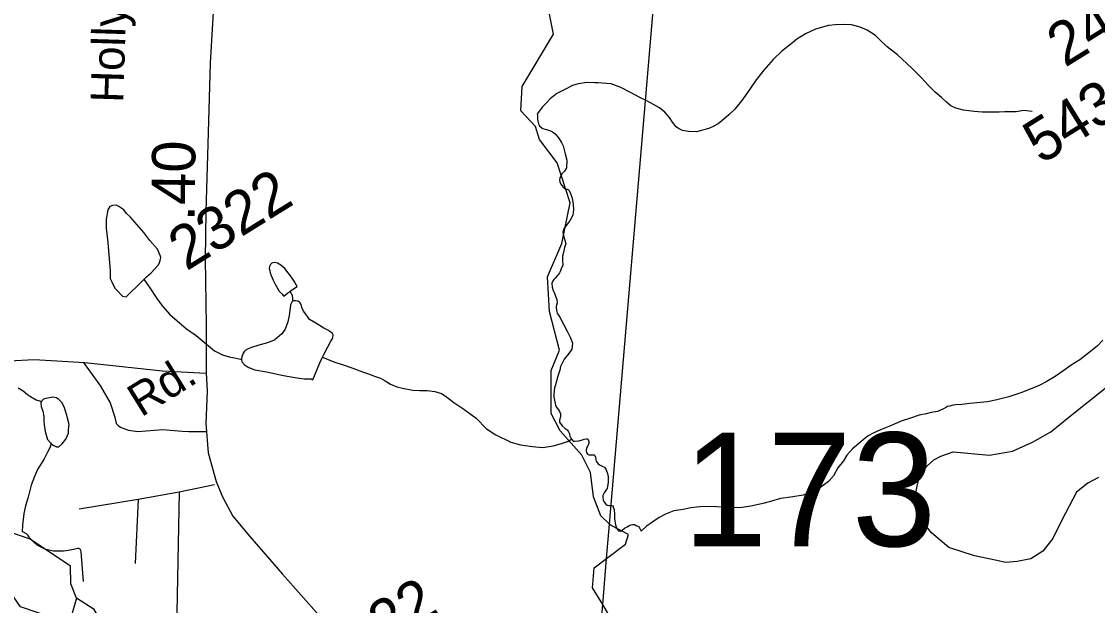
# Model space of a CAD drawing. Extents: x 2001466 to 31450019, y -30647475 to 847247.
# Drawn here: x 2167496 to 2173713, y 761240 to 764612 of the extents above; entities that cross this region are included whole.
import ezdxf

# ---------------------------------------------------------------- set-up
doc = ezdxf.new("R2010")
doc.units = 0
for name, color, linetype in [('Exist Hydrographic Creek Single Shore', 7, 'Continuous'), ('Exist Hydrographic Misc Water Feature', 7, 'Continuous'), ('Exist Road Non-System Type 51', 7, 'Continuous'), ('Exist Road Non-System Type 51 Label', 7, 'Continuous'), ('Exist Road Secondary Mileage Hundredths English Label', 7, 'Continuous'), ('Exist Road Secondary Structure Standard Bridge Number Label', 7, 'Continuous'), ('Exist Road Secondary Type 51 Attributed', 7, 'Continuous'), ('Exist Road Secondary Type 51 Label', 7, 'Continuous'), ('Exist Road Secondary Type 51 Number Label', 7, 'Continuous'), ('Exist Utilities Electrical Transmission Line', 7, 'Continuous')]:
    doc.layers.add(name, color=color, linetype=linetype)

msp = doc.modelspace()

# ---------------------------------------------------------------- linework, layer by layer
at = {"layer": 'Exist Hydrographic Creek Single Shore'}
for points in [[(2170894.2, 761709.6), (2170844.2, 761757.9), (2170802.1, 761867), (2170784.1, 762008.5), (2170734.1, 762107.9), (2170608.2, 762248.3), (2170557.1, 762347.7), (2170556.1, 762597), (2170605.1, 762714.1), (2170546.2, 762938.4), (2170536.2, 763138.7), (2170619.2, 763330.6), (2170667.2, 763565.8), (2170591.1, 763797), (2170490.2, 763930.3), (2170465.2, 764006.2), (2170381.2, 764096.5), (2170389.2, 764237.4), (2170570.2, 764538.8), (2170510.1, 764838.6)], [(2170877.3, 761511.8), (2170987.1, 761594.2), (2171003.1, 761649.7), (2170903.2, 761700.9), (2170894.2, 761709.6)], [(2170854.6, 761245.2), (2170796.2, 761342.2), (2170804.2, 761456.9), (2170877.3, 761511.8)], [(2171016.2, 760826), (2170991.2, 760842.9), (2170906.1, 761159.6), (2170854.6, 761245.2)]]:
    msp.add_lwpolyline(points, dxfattribs=at)
at = {"layer": 'Exist Hydrographic Misc Water Feature'}
for points in [[(2173336.4, 764091.7), (2173302.5, 764097.2), (2173282.6, 764097.4), (2173266.4, 764095), (2173244.1, 764091), (2173220.3, 764091), (2173178.7, 764090.8), (2173144.6, 764088.2), (2173096.7, 764088.2), (2173046.4, 764088), (2173000.3, 764091.8), (2172938.6, 764101.1), (2172894.3, 764111.1), (2172866.4, 764125), (2172840.3, 764146.8), (2172811.8, 764172.6), (2172776, 764204.4), (2172739.9, 764239.9), (2172695.6, 764288), (2172641, 764343.6), (2172557.2, 764419.2), (2172498.7, 764466.6), (2172456.1, 764506.7), (2172430.2, 764532.1), (2172382.1, 764562.1), (2172341.7, 764580), (2172291.6, 764593.6), (2172252.1, 764595.1), (2172199.8, 764592.9), (2172160, 764588.8), (2172083.9, 764568.2), (2172026.1, 764540.1), (2171976.5, 764509.8), (2171950.6, 764489.4), (2171888.9, 764441.1), (2171839.3, 764393.1), (2171785.6, 764330.6), (2171741.9, 764274.7), (2171707.8, 764226.3), (2171664.4, 764164), (2171618.9, 764105.9), (2171583, 764073.6), (2171555.3, 764047.4), (2171521.5, 764021.2), (2171493.4, 764005.2), (2171467.5, 763994.9), (2171395.6, 763974.5), (2171349.6, 763976.2), (2171315.8, 763982.2), (2171291.8, 763993.9), (2171279.9, 764003.8), (2171257.3, 764030), (2171241.1, 764057.5), (2171212.8, 764089.4), (2171182.9, 764113.4), (2171148.9, 764133.2), (2171108.7, 764155), (2171068.7, 764172.9), (2171018.5, 764200.4), (2170958.4, 764230.1), (2170904.2, 764251.7), (2170826.1, 764257.4), (2170808.3, 764257.3), (2170764.4, 764259.1), (2170712.3, 764252.7), (2170680.3, 764242.5), (2170642.6, 764224.3), (2170588.5, 764195.9), (2170550.7, 764166), (2170525.3, 764137.8), (2170506.9, 764119.5), (2170489.2, 764095.4), (2170475.7, 764079.6)], [(2170475.7, 764079.6), (2170477.1, 764073.3), (2170477.9, 764049.6), (2170479.8, 764037.6), (2170483.9, 764021.6), (2170489.4, 764009.7), (2170504.2, 763995.8), (2170513.8, 763991.9), (2170529.6, 763987.8), (2170552.2, 763980), (2170563.9, 763974.1), (2170580.1, 763964), (2170598.1, 763940.1), (2170615.9, 763914.4), (2170626.2, 763894.5), (2170638.5, 763848.4), (2170646.7, 763810.7), (2170644.9, 763766.4), (2170633, 763748.3), (2170619.2, 763732.5), (2170613.3, 763722.5), (2170607.1, 763708.4), (2170605.5, 763698.1), (2170607.7, 763686.4), (2170613.5, 763672.6), (2170619.4, 763662.3), (2170625.8, 763656.5), (2170635.4, 763648.5), (2170649.6, 763644.4), (2170655.9, 763640.6), (2170659.8, 763636.7), (2170667.8, 763618.5), (2170678.1, 763592.6), (2170684, 763554.8), (2170686.3, 763524.8), (2170682.6, 763492.9), (2170666.6, 763464.9), (2170654.9, 763448.8), (2170644.9, 763436.6), (2170638.7, 763428.5), (2170629.3, 763414.6), (2170623.3, 763396.4), (2170628.9, 763374.5), (2170635.6, 763350.4), (2170641.8, 763328.7), (2170633.8, 763306.4), (2170627.8, 763278.5), (2170622.1, 763256.7), (2170622.3, 763234.7), (2170624.1, 763202.4), (2170616.1, 763190.6), (2170610.6, 763172.4), (2170604.3, 763160.4), (2170592.6, 763146.3), (2170580.7, 763130.3), (2170572.5, 763122.2), (2170564.9, 763110.4), (2170561.2, 763100.4), (2170563, 763078.2), (2170569, 763058.2), (2170575.1, 763044.3), (2170581.1, 763026.3), (2170589.3, 763006.4), (2170591.3, 762988.3), (2170587.9, 762974.2), (2170585.8, 762964.4), (2170587.6, 762942.6), (2170592.2, 762928.6), (2170605.9, 762904.5), (2170628.2, 762864.7), (2170648.3, 762824.7), (2170668.4, 762784.8), (2170680.9, 762754.9), (2170677, 762721), (2170659, 762694.9), (2170631.1, 762662.6), (2170611.4, 762620.6), (2170607.7, 762598.8), (2170595.6, 762564.6), (2170582.3, 762514.6), (2170576.2, 762496.5), (2170572.5, 762460.5), (2170572.7, 762444.3), (2170580.9, 762396.4), (2170585.2, 762386.4), (2170599.1, 762370.5), (2170605.1, 762360.7), (2170611.2, 762346.8), (2170611.2, 762328.5), (2170605.3, 762310.7), (2170605.3, 762298.6), (2170619.4, 762276.6), (2170637.7, 762262.9), (2170649.6, 762255), (2170657.8, 762243.2), (2170661.7, 762230.8), (2170665.4, 762215.2), (2170667.6, 762211.2), (2170669.7, 762205.3), (2170674.2, 762201)], [(2168203.3, 763123), (2168217.7, 763137.1), (2168245.1, 763161.3), (2168265.4, 763181.4), (2168287.2, 763207.3), (2168292.9, 763221.4), (2168297, 763231.3), (2168300.5, 763249.5), (2168296.6, 763261.4), (2168282.7, 763297.2), (2168238.2, 763346.9), (2168202.1, 763393), (2168163.7, 763438.5), (2168123.3, 763484.4), (2168103.2, 763504.4), (2168087, 763524.4), (2168059.4, 763543.9), (2168043.2, 763552), (2168021.2, 763549.7), (2168007.1, 763543.7), (2167995.6, 763525.6), (2167985.5, 763471.5), (2167985.9, 763419.6), (2167994.4, 763335.5), (2168003, 763241.7), (2168007.3, 763197.7), (2168009.3, 763171.8), (2168009.1, 763128), (2168017.7, 763108), (2168036, 763072.1), (2168049.9, 763056.1), (2168071.7, 763034.2), (2168080.3, 763026.4), (2168100, 763022.6), (2168189.6, 763108.9), (2168203.3, 763123)], [(2169045.7, 763053.7), (2169061.4, 763063.9), (2169089.3, 763081.9), (2169081.1, 763095.7), (2169071.1, 763111.9), (2169057.1, 763135.9), (2169036.8, 763161.7), (2169016.9, 763185.3), (2168994.4, 763205.4), (2168976.3, 763217.4), (2168958.7, 763221.3), (2168942.9, 763217.2), (2168934.7, 763209.1), (2168928.8, 763197), (2168926.9, 763185.2), (2168930.8, 763172.8), (2168933.1, 763161.2), (2168939.2, 763145.2), (2168951.1, 763119.1), (2168961.2, 763095.2), (2168985.6, 763055.4), (2168999.9, 763039.5), (2169011.6, 763025.5), (2169035.8, 763045.4), (2169045.7, 763053.7)], [(2168203.3, 763123), (2168211.5, 763112.8), (2168238, 763075.2), (2168278.1, 763013.5), (2168310.5, 762967.6), (2168352.8, 762919.9), (2168396.5, 762884.1), (2168448.7, 762838.4), (2168505.1, 762798.7), (2168611.4, 762709.6), (2168657.9, 762687.5), (2168695.8, 762675.7), (2168726, 762670), (2168762.1, 762662.1), (2168768, 762662.4)], [(2169045.7, 763053.7), (2169051.6, 763045.9), (2169055.7, 763037.9), (2169059.8, 763033.7), (2169059.4, 763029.7), (2169059.8, 763026), (2169061.9, 763017.9), (2169061.6, 763009.8), (2169061.6, 762999.7)], [(2169061.6, 762999.7), (2169050.2, 762975.9), (2169047.9, 762957.9), (2169042.4, 762913.8), (2169034.6, 762877.6), (2169019.2, 762835.8), (2169000.7, 762807.7), (2168959.1, 762773.4), (2168933.1, 762763.2), (2168903.3, 762753), (2168867.7, 762742.6), (2168825.2, 762730.4), (2168805.1, 762722.5), (2168787.9, 762712.5), (2168783.8, 762708.3), (2168777.4, 762696.2), (2168769.9, 762676.3), (2168768, 762662.4)], [(2169235.7, 762674.8), (2169241.7, 762684.9), (2169267.1, 762733), (2169283.1, 762767), (2169291.1, 762777.2), (2169295, 762787.2), (2169296.6, 762803.1), (2169292.9, 762811), (2169282.7, 762819), (2169266.7, 762829.2), (2169242.7, 762840.9), (2169226.9, 762850.6), (2169196.6, 762870.6), (2169160.3, 762892.3), (2169144.3, 762914.2), (2169126.2, 762940.1), (2169116.4, 762960.2), (2169112.1, 762978.3), (2169106.1, 762988.1), (2169101.6, 762992), (2169092, 762997.9), (2169079.9, 762999.8), (2169061.6, 762999.7)], [(2173743.6, 762772.2), (2173712, 762738), (2173656, 762693.7), (2173612.2, 762659.4), (2173562.1, 762627.2), (2173512.7, 762592.9), (2173469, 762562.6), (2173417.4, 762530.6), (2173377, 762510.4), (2173325.1, 762489.8), (2173271.2, 762467.5), (2173201.6, 762445.2), (2173123.9, 762424.9), (2173077.8, 762416.5), (2172975.9, 762405.9), (2172929.8, 762399.9), (2172895.9, 762397.7), (2172880.1, 762397.6), (2172858.2, 762391.2), (2172846.1, 762389.4), (2172840.1, 762385), (2172819.8, 762373.1), (2172788.1, 762360.8), (2172752.4, 762354.9), (2172724.1, 762346.6), (2172682.5, 762338.3), (2172632.6, 762322.3), (2172578.5, 762303.7), (2172516.8, 762277.3), (2172459.2, 762255.2), (2172416.9, 762234.8), (2172388.8, 762218.8), (2172359.3, 762196.5), (2172345.4, 762184.4), (2172297.4, 762144.2), (2172265.8, 762108), (2172246.1, 762076.1), (2172213.9, 762033.9), (2172188.9, 761987.8), (2172158.3, 761955.5), (2172090.9, 761905.2), (2172013.2, 761876.8), (2171941.2, 761866.2), (2171881.3, 761858.3), (2171823.5, 761839.8), (2171771.6, 761827.3), (2171711.3, 761812.9), (2171645.9, 761804.6), (2171557.5, 761808.2), (2171513.7, 761810), (2171434.1, 761811.4), (2171396, 761807.4), (2171363.8, 761803), (2171320.1, 761795), (2171291.6, 761790.8), (2171266, 761786.6), (2171218.2, 761768.2), (2171180, 761748), (2171150.3, 761727.8), (2171130.6, 761713.7), (2171108.3, 761697.6), (2171076.9, 761669.5)], [(2168768, 762662.4), (2168770.1, 762646.3), (2168784.4, 762630.3), (2168810.3, 762614.6), (2168843.9, 762600.6), (2168912.2, 762589.1), (2169010.2, 762567.7), (2169076.2, 762556.1), (2169128.5, 762548.3), (2169170.1, 762548.5), (2169180.2, 762542.5), (2169219.9, 762640.7), (2169235.7, 762674.8)], [(2169235.7, 762674.8), (2169301.8, 762647.4), (2169349.7, 762631.6), (2169409.8, 762610), (2169466, 762590.1), (2169500.3, 762578.4), (2169536.1, 762564.5), (2169570.4, 762552.8), (2169596.6, 762536.7), (2169628.6, 762517.2), (2169664.1, 762503.3), (2169698.5, 762495.7), (2169756.6, 762483.7), (2169796.6, 762482.1), (2169840.8, 762482.3), (2169884.9, 762476.5), (2169922.5, 762464.7), (2169944.8, 762450.8), (2169994.6, 762411.2), (2170051.2, 762373.4), (2170123.4, 762321.9), (2170183.7, 762260.1), (2170237.8, 762224.7), (2170324.4, 762183.3), (2170379.9, 762167.6), (2170448, 762158.1), (2170508.3, 762152.2), (2170568.2, 762162.6), (2170615.7, 762174.9), (2170651.8, 762186.9), (2170674.2, 762201)], [(2167477, 762496.9), (2167505.5, 762479.3), (2167531.1, 762457.5), (2167547.3, 762447.4), (2167581.4, 762427.6), (2167599.6, 762421.6), (2167611.7, 762417.7)], [(2167666.7, 762174.1), (2167683.1, 762164.4), (2167697.4, 762156.6), (2167711, 762156.5), (2167730.7, 762172.6), (2167753.2, 762200.8), (2167766.9, 762234.9), (2167768.6, 762256.9), (2167770.6, 762284.6), (2167762.2, 762320.8), (2167757.9, 762338.5), (2167741.7, 762386.8), (2167729.8, 762412.5), (2167711.6, 762430.2), (2167699.3, 762438.2), (2167677.3, 762442.3), (2167657.5, 762440), (2167637.2, 762435.8), (2167623.8, 762431.7), (2167613.6, 762421.9), (2167611.7, 762417.7)], [(2167611.7, 762417.7), (2167607.4, 762407.8), (2167609.7, 762389.7), (2167619.7, 762361.8), (2167624.2, 762331.9), (2167626.1, 762300), (2167628.3, 762270), (2167632.4, 762243.9), (2167647, 762198.2), (2167663.2, 762178.3), (2167666.7, 762174.1)], [(2167666.7, 762174.1), (2167658.9, 762150.2), (2167647.2, 762126), (2167627.5, 762086), (2167607.4, 762055.7), (2167588.1, 762025.8), (2167572.1, 761985.6), (2167552.5, 761933.9), (2167534.6, 761865.5), (2167518.6, 761815.7), (2167509.2, 761771.6), (2167501.6, 761703.4), (2167500, 761665.5)], [(2170674.2, 762201), (2170677.7, 762197.2), (2170684, 762189.3), (2170687.9, 762189.2), (2170693.9, 762189.1), (2170715.8, 762191.4), (2170738.2, 762197.4), (2170747.8, 762199.6), (2170761.7, 762201.5), (2170766, 762201.7), (2170769.9, 762197.8), (2170773.8, 762187.5), (2170773.8, 762177.8), (2170768.3, 762161.6), (2170760.1, 762147.8), (2170758, 762135.6), (2170758, 762131.5), (2170760.1, 762123.4), (2170766.7, 762113.5), (2170770.6, 762111.7), (2170776.1, 762109.7), (2170792.3, 762109.7), (2170798.2, 762110), (2170804.2, 762109.9), (2170808.7, 762106), (2170812.6, 762096.1), (2170814.4, 762082), (2170816.5, 762074), (2170822.4, 762066.2), (2170828.8, 762057.9), (2170836.8, 762052.2), (2170854.6, 762042.2), (2170864.7, 762038.3), (2170868.8, 762032.4), (2170874.5, 762024.2), (2170882.7, 762002.3), (2170886.6, 761982.2), (2170885.2, 761952.5), (2170879.6, 761916.4), (2170875.3, 761908.5), (2170863.2, 761890.4), (2170855.4, 761874.2), (2170855.4, 761866.5), (2170857.5, 761848.3), (2170863.9, 761834.4), (2170871.8, 761824.2), (2170879.8, 761818.6), (2170891.7, 761816.4), (2170901.6, 761816.5), (2170907.9, 761816.7), (2170914.1, 761814.6), (2170915.9, 761808.6), (2170920, 761794.6), (2170922.3, 761766.7), (2170922.5, 761742.8), (2170924.3, 761728.7), (2170928.6, 761706.5), (2170934.6, 761688.6), (2170940.7, 761678.7), (2170946.7, 761670.9), (2170954.7, 761668.9), (2170960.6, 761670.9), (2170966.4, 761674.9), (2170980.7, 761686.9), (2170994.9, 761694.9), (2171010.7, 761703.1), (2171026.7, 761707.1), (2171038.6, 761707.4), (2171048.6, 761701.4), (2171060.7, 761695.5), (2171066.6, 761689.3), (2171076.9, 761669.5)], [(2167814.1, 761282.1), (2167781.1, 761364.7), (2167780.1, 761466.4), (2167546.1, 761622.2), (2167429.2, 761664), (2167270.1, 761837.8), (2167203.3, 761862.1), (2167120.2, 761863.8)], [(2167853.7, 761377.6), (2167840.4, 761549.5), (2167838.1, 761557.6), (2167834.4, 761565.5), (2167828.3, 761569.2), (2167820.7, 761569.2), (2167796.7, 761563.1), (2167766.3, 761557.1), (2167738.4, 761552.8), (2167680.4, 761554.3), (2167636.1, 761564.2), (2167610.5, 761576.2), (2167586.1, 761588), (2167564.4, 761609.9), (2167544.3, 761629.6), (2167534.2, 761643.7), (2167525.6, 761653.5), (2167507.8, 761663.6), (2167500, 761665.5)], [(2167814.1, 761282.1), (2167782.1, 761167.9), (2167682.1, 761166.7), (2167490.1, 761232.9), (2167406.1, 761356.1)], [(2169176.1, 760220), (2168419.2, 760413.5), (2168244.1, 760518.7), (2168201.3, 760601.6), (2168184.2, 760710.3), (2168000.1, 760966.6), (2167965.2, 761134.6), (2167915.2, 761217.7), (2167814.1, 761282.1)]]:
    msp.add_lwpolyline(points, dxfattribs=at)
at = {"layer": 'Exist Road Non-System Type 51'}
for p, q in [((2168612.2, 761936.2), (2168406.5, 761894.1)), ((2168406.5, 761894.1), (2168170.9, 761851.7)), ((2168406.5, 761894.1), (2168390, 760999.9)), ((2168170.9, 761851.7), (2167829.4, 761796.1)), ((2168170.9, 761851.7), (2168152.7, 761481.5))]:
    msp.add_line(p, q, dxfattribs=at)
for points in [[(2167851.9, 762644.4), (2167888.4, 762595.4), (2167953.4, 762506.1), (2168008.4, 762410.6), (2168035.3, 762327), (2168043.7, 762291), (2168055.8, 762277.2), (2168071.8, 762267.3), (2168114.1, 762251.8), (2168168.1, 762244.3), (2168312.2, 762255.9), (2168424.9, 762246.9), (2168462.3, 762245.2), (2168565.5, 762243.8)], [(2173719.5, 761978.4), (2173657.9, 761946.5), (2173591.8, 761894), (2173507.5, 761732), (2173456.2, 761627.1), (2173396.9, 761554.1), (2173328.5, 761508.5), (2173248.7, 761494.8), (2173182.5, 761487.9), (2173132.4, 761499.3), (2173003.6, 761526.7), (2172855.4, 761574.6), (2172755, 761659), (2172695.8, 761732), (2172682.1, 761752.6), (2172668.4, 761811.9), (2172659.3, 761873.5), (2172670.7, 761928.2), (2172686.6, 761994.4), (2172730, 762046.8), (2172768.7, 762081.1), (2172807.5, 762101.6), (2172880.4, 762126.7), (2173090.2, 762108.4), (2173222.4, 762131.3), (2173338.7, 762183.7), (2173443.6, 762243), (2173548.5, 762327.5), (2173765.1, 762500.8)]]:
    msp.add_lwpolyline(points, dxfattribs=at)
at = {"layer": 'Exist Road Secondary Type 51 Attributed'}
for points in [[(2168604.5, 764665.4), (2168586.2, 764372.2), (2168572.6, 763903.1), (2168562.1, 763515.7), (2168556.9, 763239.2), (2168563.1, 762858.1), (2168563.7, 762581.6)], [(2163930.3, 762697.9), (2164025.5, 762691.6), (2164266.2, 762666.4), (2164525.1, 762674.8), (2164770, 762685.3), (2165061.4, 762706.2), (2165235.1, 762699.9), (2165496.7, 762666.4), (2165768.8, 762632.9), (2165886, 762618.3), (2166437.4, 762622.5), (2166734.6, 762628.7), (2167268.2, 762639.2), (2167425.2, 762651.8), (2167568.5, 762660.2), (2167861.5, 762643.4), (2168311.5, 762595.2), (2168563.7, 762581.6)], [(2168563.7, 762581.6), (2168569.9, 762480), (2168562.1, 762290.5), (2168574.6, 762120.9), (2168620.7, 761955.4), (2168658.4, 761867.5), (2168717, 761756.5), (2168816.4, 761639.2), (2169004.7, 761421.4), (2169216.1, 761182.7)]]:
    msp.add_lwpolyline(points, dxfattribs=at)
at = {"layer": 'Exist Utilities Electrical Transmission Line'}
for p, q in [((2170894.2, 761709.6), (2171150.6, 764719.1)), ((2170877.3, 761511.8), (2170894.2, 761709.6)), ((2170854.6, 761245.2), (2170877.3, 761511.8))]:
    msp.add_line(p, q, dxfattribs=at)
msp.add_lwpolyline([(2170061.9, 759898.1), (2170806.5, 760680.6), (2170854.6, 761245.2)], dxfattribs=at)

# ---------------------------------------------------------------- texts
at = {"layer": 'Exist Road Non-System Type 51 Label'}
msp.add_text('Holly Oak Farm Rd.', height=190, rotation=88.23003, dxfattribs=at).set_placement((2168084.2, 764141.2))
at = {"layer": 'Exist Road Secondary Mileage Hundredths English Label'}
msp.add_text('.40', height=250, rotation=89.23476, dxfattribs=at).set_placement((2168495.5, 763458.8))
at = {"layer": 'Exist Road Secondary Structure Standard Bridge Number Label'}
msp.add_text('173', height=656.17, dxfattribs=at).set_placement((2171317.7, 761582.2))
at = {"layer": 'Exist Road Secondary Type 51 Label'}
msp.add_text('Rd.', height=190, rotation=31.91803, dxfattribs=at).set_placement((2168187.5, 762324.6))
at = {"layer": 'Exist Road Secondary Type 51 Number Label'}
for s, p in [('2421', (2173525.8, 764343.7)), ('5434', (2173388, 763784)), ('2322', (2168448.9, 763168.4)), ('2322', (2169287.2, 760809.4))]:
    msp.add_text(s, height=250, rotation=31.91803, dxfattribs=at).set_placement(p)

doc.saveas('drawing.dxf')
